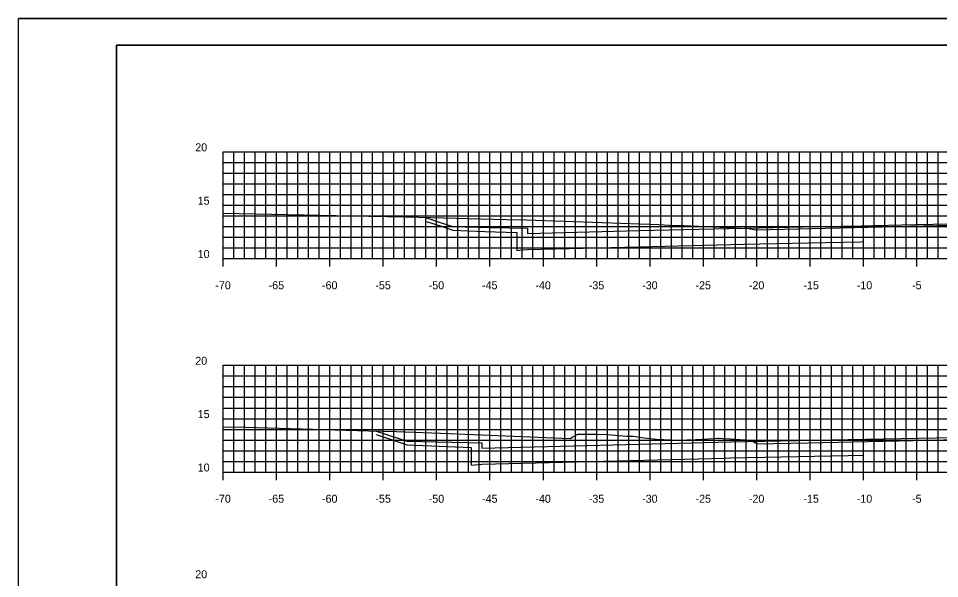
# Model space of a CAD drawing. Extents: x 40011 to 50684, y 49949 to 72236.
# Drawn here: x 42164.4 to 42250.7, y 68128.6 to 68181.1 of the extents above; entities that cross this region are included whole.
import ezdxf

# ---------------------------------------------------------------- set-up
doc = ezdxf.new("R2010")
doc.units = 0
for name, color, linetype in [('1', 7, 'Continuous'), ('41', 7, 'Continuous'), ('51', 7, 'Continuous'), ('52', 7, 'Continuous'), ('53', 7, 'Continuous'), ('54', 7, 'Continuous'), ('55', 7, 'Continuous'), ('57', 7, 'Continuous'), ('58', 7, 'Continuous'), ('59', 7, 'Continuous')]:
    doc.layers.add(name, color=color, linetype=linetype)

msp = doc.modelspace()

# ---------------------------------------------------------------- linework, layer by layer
at = {"layer": '1'}
for p, q in [((42339.087, 68181.097), (42164.392, 68181.097)), ((42173.586, 68178.597), (42173.586, 68073.597)), ((42338.586, 68178.597), (42173.586, 68178.597))]:
    msp.add_line(p, q, dxfattribs=at)
at = {"layer": '41'}
for points in [[(42164.392, 68181.097), (42339.087, 68181.097), (42339.087, 68071.097), (42164.392, 68071.097)], [(42173.586, 68178.597), (42338.586, 68178.597), (42338.586, 68073.597), (42173.586, 68073.597)]]:
    msp.add_lwpolyline(points, close=True, dxfattribs=at)
at = {"layer": '51'}
for p, q in [((42183.586, 68158.597), (42183.586, 68168.597)), ((42183.586, 68168.597), (42184.336, 68168.597)), ((42183.586, 68163.597), (42184.336, 68163.597)), ((42183.586, 68158.597), (42184.336, 68158.597)), ((42183.586, 68138.597), (42183.586, 68148.597)), ((42183.586, 68148.597), (42184.336, 68148.597)), ((42183.586, 68143.597), (42184.336, 68143.597)), ((42183.586, 68138.597), (42184.336, 68138.597))]:
    msp.add_line(p, q, dxfattribs=at)
at = {"layer": '52'}
for p, q in [((42183.586, 68158.597), (42323.586, 68158.597)), ((42183.586, 68157.847), (42183.586, 68158.597)), ((42188.586, 68157.847), (42188.586, 68158.597)), ((42193.586, 68157.847), (42193.586, 68158.597)), ((42198.586, 68157.847), (42198.586, 68158.597)), ((42203.586, 68157.847), (42203.586, 68158.597)), ((42208.586, 68157.847), (42208.586, 68158.597)), ((42213.586, 68157.847), (42213.586, 68158.597)), ((42218.586, 68157.847), (42218.586, 68158.597)), ((42223.586, 68157.847), (42223.586, 68158.597)), ((42228.586, 68157.847), (42228.586, 68158.597)), ((42233.586, 68157.847), (42233.586, 68158.597)), ((42238.586, 68157.847), (42238.586, 68158.597)), ((42243.586, 68157.847), (42243.586, 68158.597)), ((42248.586, 68157.847), (42248.586, 68158.597)), ((42183.586, 68138.597), (42323.586, 68138.597)), ((42183.586, 68137.847), (42183.586, 68138.597)), ((42188.586, 68137.847), (42188.586, 68138.597)), ((42193.586, 68137.847), (42193.586, 68138.597)), ((42198.586, 68137.847), (42198.586, 68138.597)), ((42203.586, 68137.847), (42203.586, 68138.597)), ((42208.586, 68137.847), (42208.586, 68138.597)), ((42213.586, 68137.847), (42213.586, 68138.597)), ((42218.586, 68137.847), (42218.586, 68138.597)), ((42223.586, 68137.847), (42223.586, 68138.597)), ((42228.586, 68137.847), (42228.586, 68138.597)), ((42233.586, 68137.847), (42233.586, 68138.597)), ((42238.586, 68137.847), (42238.586, 68138.597)), ((42243.586, 68137.847), (42243.586, 68138.597)), ((42248.586, 68137.847), (42248.586, 68138.597))]:
    msp.add_line(p, q, dxfattribs=at)
at = {"layer": '53'}
for p, q in [((42183.586, 68167.597), (42323.586, 68167.597)), ((42183.586, 68166.597), (42323.586, 68166.597)), ((42183.586, 68165.597), (42323.586, 68165.597)), ((42183.586, 68164.597), (42323.586, 68164.597)), ((42183.586, 68162.597), (42323.586, 68162.597)), ((42183.586, 68161.597), (42323.586, 68161.597)), ((42183.586, 68160.597), (42323.586, 68160.597)), ((42183.586, 68159.597), (42323.586, 68159.597)), ((42183.586, 68147.597), (42323.586, 68147.597)), ((42183.586, 68146.597), (42323.586, 68146.597)), ((42183.586, 68145.597), (42323.586, 68145.597)), ((42183.586, 68144.597), (42323.586, 68144.597)), ((42183.586, 68142.597), (42323.586, 68142.597)), ((42183.586, 68141.597), (42323.586, 68141.597)), ((42183.586, 68140.597), (42323.586, 68140.597)), ((42183.586, 68139.597), (42323.586, 68139.597))]:
    msp.add_line(p, q, dxfattribs=at)
at = {"layer": '54'}
for p, q in [((42184.586, 68158.597), (42184.586, 68168.597)), ((42185.586, 68158.597), (42185.586, 68168.597)), ((42186.586, 68158.597), (42186.586, 68168.597)), ((42187.586, 68158.597), (42187.586, 68168.597)), ((42189.586, 68158.597), (42189.586, 68168.597)), ((42190.586, 68158.597), (42190.586, 68168.597)), ((42191.586, 68158.597), (42191.586, 68168.597)), ((42192.586, 68158.597), (42192.586, 68168.597)), ((42194.586, 68158.597), (42194.586, 68168.597)), ((42195.586, 68158.597), (42195.586, 68168.597)), ((42196.586, 68158.597), (42196.586, 68168.597)), ((42197.586, 68158.597), (42197.586, 68168.597)), ((42199.586, 68158.597), (42199.586, 68168.597)), ((42200.586, 68158.597), (42200.586, 68168.597)), ((42201.586, 68158.597), (42201.586, 68168.597)), ((42202.586, 68158.597), (42202.586, 68168.597)), ((42204.586, 68158.597), (42204.586, 68168.597)), ((42205.586, 68158.597), (42205.586, 68168.597)), ((42206.586, 68158.597), (42206.586, 68168.597)), ((42207.586, 68158.597), (42207.586, 68168.597)), ((42209.586, 68158.597), (42209.586, 68168.597)), ((42210.586, 68158.597), (42210.586, 68168.597)), ((42211.586, 68158.597), (42211.586, 68168.597)), ((42212.586, 68158.597), (42212.586, 68168.597)), ((42214.586, 68158.597), (42214.586, 68168.597)), ((42215.586, 68158.597), (42215.586, 68168.597)), ((42216.586, 68158.597), (42216.586, 68168.597)), ((42217.586, 68158.597), (42217.586, 68168.597)), ((42219.586, 68158.597), (42219.586, 68168.597)), ((42220.586, 68158.597), (42220.586, 68168.597)), ((42221.586, 68158.597), (42221.586, 68168.597)), ((42222.586, 68158.597), (42222.586, 68168.597)), ((42224.586, 68158.597), (42224.586, 68168.597)), ((42225.586, 68158.597), (42225.586, 68168.597)), ((42226.586, 68158.597), (42226.586, 68168.597)), ((42227.586, 68158.597), (42227.586, 68168.597)), ((42229.586, 68158.597), (42229.586, 68168.597)), ((42230.586, 68158.597), (42230.586, 68168.597)), ((42231.586, 68158.597), (42231.586, 68168.597)), ((42232.586, 68158.597), (42232.586, 68168.597)), ((42234.586, 68158.597), (42234.586, 68168.597)), ((42235.586, 68158.597), (42235.586, 68168.597)), ((42236.586, 68158.597), (42236.586, 68168.597)), ((42237.586, 68158.597), (42237.586, 68168.597)), ((42239.586, 68158.597), (42239.586, 68168.597)), ((42240.586, 68158.597), (42240.586, 68168.597)), ((42241.586, 68158.597), (42241.586, 68168.597)), ((42242.586, 68158.597), (42242.586, 68168.597)), ((42244.586, 68158.597), (42244.586, 68168.597)), ((42245.586, 68158.597), (42245.586, 68168.597)), ((42246.586, 68158.597), (42246.586, 68168.597)), ((42247.586, 68158.597), (42247.586, 68168.597)), ((42249.586, 68158.597), (42249.586, 68168.597)), ((42250.586, 68158.597), (42250.586, 68168.597)), ((42184.586, 68138.597), (42184.586, 68148.597)), ((42185.586, 68138.597), (42185.586, 68148.597)), ((42186.586, 68138.597), (42186.586, 68148.597)), ((42187.586, 68138.597), (42187.586, 68148.597)), ((42189.586, 68138.597), (42189.586, 68148.597)), ((42190.586, 68138.597), (42190.586, 68148.597)), ((42191.586, 68138.597), (42191.586, 68148.597)), ((42192.586, 68138.597), (42192.586, 68148.597)), ((42194.586, 68138.597), (42194.586, 68148.597)), ((42195.586, 68138.597), (42195.586, 68148.597)), ((42196.586, 68138.597), (42196.586, 68148.597)), ((42197.586, 68138.597), (42197.586, 68148.597)), ((42199.586, 68138.597), (42199.586, 68148.597)), ((42200.586, 68138.597), (42200.586, 68148.597)), ((42201.586, 68138.597), (42201.586, 68148.597)), ((42202.586, 68138.597), (42202.586, 68148.597)), ((42204.586, 68138.597), (42204.586, 68148.597)), ((42205.586, 68138.597), (42205.586, 68148.597)), ((42206.586, 68138.597), (42206.586, 68148.597)), ((42207.586, 68138.597), (42207.586, 68148.597)), ((42209.586, 68138.597), (42209.586, 68148.597)), ((42210.586, 68138.597), (42210.586, 68148.597)), ((42211.586, 68138.597), (42211.586, 68148.597)), ((42212.586, 68138.597), (42212.586, 68148.597)), ((42214.586, 68138.597), (42214.586, 68148.597)), ((42215.586, 68138.597), (42215.586, 68148.597)), ((42216.586, 68138.597), (42216.586, 68148.597)), ((42217.586, 68138.597), (42217.586, 68148.597)), ((42219.586, 68138.597), (42219.586, 68148.597)), ((42220.586, 68138.597), (42220.586, 68148.597)), ((42221.586, 68138.597), (42221.586, 68148.597)), ((42222.586, 68138.597), (42222.586, 68148.597)), ((42224.586, 68138.597), (42224.586, 68148.597)), ((42225.586, 68138.597), (42225.586, 68148.597)), ((42226.586, 68138.597), (42226.586, 68148.597)), ((42227.586, 68138.597), (42227.586, 68148.597)), ((42229.586, 68138.597), (42229.586, 68148.597)), ((42230.586, 68138.597), (42230.586, 68148.597)), ((42231.586, 68138.597), (42231.586, 68148.597)), ((42232.586, 68138.597), (42232.586, 68148.597)), ((42234.586, 68138.597), (42234.586, 68148.597)), ((42235.586, 68138.597), (42235.586, 68148.597)), ((42236.586, 68138.597), (42236.586, 68148.597)), ((42237.586, 68138.597), (42237.586, 68148.597)), ((42239.586, 68138.597), (42239.586, 68148.597)), ((42240.586, 68138.597), (42240.586, 68148.597)), ((42241.586, 68138.597), (42241.586, 68148.597)), ((42242.586, 68138.597), (42242.586, 68148.597)), ((42244.586, 68138.597), (42244.586, 68148.597)), ((42245.586, 68138.597), (42245.586, 68148.597)), ((42246.586, 68138.597), (42246.586, 68148.597)), ((42247.586, 68138.597), (42247.586, 68148.597)), ((42249.586, 68138.597), (42249.586, 68148.597)), ((42250.586, 68138.597), (42250.586, 68148.597))]:
    msp.add_line(p, q, dxfattribs=at)
at = {"layer": '55'}
for p, q in [((42183.586, 68168.597), (42323.586, 68168.597)), ((42183.586, 68158.597), (42183.586, 68168.597)), ((42188.586, 68158.597), (42188.586, 68168.597)), ((42193.586, 68158.597), (42193.586, 68168.597)), ((42198.586, 68158.597), (42198.586, 68168.597)), ((42203.586, 68158.597), (42203.586, 68168.597)), ((42208.586, 68158.597), (42208.586, 68168.597)), ((42213.586, 68158.597), (42213.586, 68168.597)), ((42218.586, 68158.597), (42218.586, 68168.597)), ((42223.586, 68158.597), (42223.586, 68168.597)), ((42228.586, 68158.597), (42228.586, 68168.597)), ((42233.586, 68158.597), (42233.586, 68168.597)), ((42238.586, 68158.597), (42238.586, 68168.597)), ((42243.586, 68158.597), (42243.586, 68168.597)), ((42248.586, 68158.597), (42248.586, 68168.597)), ((42183.586, 68163.597), (42323.586, 68163.597)), ((42183.586, 68158.597), (42323.586, 68158.597)), ((42183.586, 68148.597), (42323.586, 68148.597)), ((42183.586, 68138.597), (42183.586, 68148.597)), ((42188.586, 68138.597), (42188.586, 68148.597)), ((42193.586, 68138.597), (42193.586, 68148.597)), ((42198.586, 68138.597), (42198.586, 68148.597)), ((42203.586, 68138.597), (42203.586, 68148.597)), ((42208.586, 68138.597), (42208.586, 68148.597)), ((42213.586, 68138.597), (42213.586, 68148.597)), ((42218.586, 68138.597), (42218.586, 68148.597)), ((42223.586, 68138.597), (42223.586, 68148.597)), ((42228.586, 68138.597), (42228.586, 68148.597)), ((42233.586, 68138.597), (42233.586, 68148.597)), ((42238.586, 68138.597), (42238.586, 68148.597)), ((42243.586, 68138.597), (42243.586, 68148.597)), ((42248.586, 68138.597), (42248.586, 68148.597)), ((42183.586, 68143.597), (42323.586, 68143.597)), ((42183.586, 68138.597), (42323.586, 68138.597))]:
    msp.add_line(p, q, dxfattribs=at)
at = {"layer": '57'}
for points in [[(42183.586, 68162.849), (42197.19, 68162.585), (42200.687, 68162.506), (42210.117, 68162.259), (42212.013, 68162.236), (42219.074, 68161.977), (42224.414, 68161.786), (42225.404, 68161.732), (42226.779, 68161.696), (42232.814, 68161.402), (42233.483, 68161.299), (42233.519, 68161.296), (42251.851, 68161.724)], [(42183.586, 68142.819), (42185.712, 68142.788), (42197.214, 68142.462), (42199.811, 68142.386), (42204.764, 68142.198), (42216.113, 68141.746), (42216.363, 68141.896), (42216.833, 68142.156), (42217.338, 68142.15), (42218.579, 68142.137), (42219.587, 68142.128), (42221.381, 68141.954), (42222.012, 68141.945), (42223.036, 68141.803), (42224.177, 68141.688), (42226.241, 68141.588), (42227.881, 68141.658), (42229.63, 68141.754), (42229.947, 68141.782), (42230.049, 68141.776), (42230.439, 68141.751), (42231.118, 68141.706), (42232.425, 68141.607), (42232.603, 68141.613), (42232.868, 68141.515), (42232.996, 68141.538), (42233.151, 68141.523), (42233.635, 68141.233), (42238.384, 68141.332), (42252.538, 68141.642)]]:
    msp.add_lwpolyline(points, dxfattribs=at)
at = {"layer": '58'}
for points in [[(42202.624, 68162.084), (42203.999, 68161.626), (42205.093, 68161.262), (42208.106, 68161.143), (42211.093, 68161.026), (42211.098, 68160.199), (42211.103, 68159.357), (42211.601, 68159.404), (42212.103, 68159.45), (42222.547, 68159.712), (42232.382, 68159.958), (42238.428, 68160.078), (42243.385, 68160.178), (42243.385, 68160.178), (42243.586, 68160.182), (42243.587, 68160.182)], [(42197.914, 68142.112), (42198.859, 68141.797), (42200.814, 68141.145), (42206.815, 68140.91), (42206.815, 68140.902), (42206.825, 68139.241), (42207.821, 68139.334), (42207.824, 68139.334), (42230.622, 68139.904), (42231.155, 68139.917), (42242.159, 68140.137), (42243.586, 68140.166)]]:
    msp.add_lwpolyline(points, dxfattribs=at)
at = {"layer": '59'}
for points in [[(42202.624, 68162.415), (42203.999, 68161.956), (42205.093, 68161.592), (42208.593, 68161.522), (42212.093, 68161.452), (42212.098, 68161.202), (42212.103, 68160.952), (42222.547, 68161.213), (42232.382, 68161.459), (42237.883, 68161.569), (42243.385, 68161.679), (42248.458, 68161.78), (42253.436, 68161.88)], [(42197.914, 68142.442), (42200.814, 68141.475), (42207.814, 68141.335), (42207.824, 68140.835), (42231.155, 68141.418), (42242.158, 68141.638), (42252.086, 68141.837)]]:
    msp.add_lwpolyline(points, dxfattribs=at)

# ---------------------------------------------------------------- texts
at = {"layer": '51'}
for s, height, p in [('20', 0.75, (42180.966, 68168.647)), ('15', 0.75, (42181.193, 68163.647)), ('10', 0.75, (42181.193, 68158.647)), ('-', 0.0001, (42183.586, 68158.597)), ('20', 0.75, (42180.966, 68148.647)), ('15', 0.75, (42181.193, 68143.647)), ('10', 0.75, (42181.193, 68138.647)), ('-', 0.0001, (42183.586, 68138.597)), ('20', 0.75, (42180.966, 68128.647))]:
    msp.add_text(s, height=height, dxfattribs=at).set_placement(p)
at = {"layer": '52'}
for s, p in [('-70', (42182.847, 68155.722)), ('-65', (42187.841, 68155.722)), ('-60', (42192.841, 68155.722)), ('-55', (42197.843, 68155.722)), ('-50', (42202.843, 68155.722)), ('-45', (42207.838, 68155.722)), ('-40', (42212.838, 68155.722)), ('-35', (42217.843, 68155.722)), ('-30', (42222.843, 68155.722)), ('-25', (42227.847, 68155.722)), ('-20', (42232.847, 68155.722)), ('-15', (42237.96, 68155.722)), ('-10', (42242.96, 68155.722)), ('-5', (42248.145, 68155.722)), ('-70', (42182.847, 68135.722)), ('-65', (42187.841, 68135.722)), ('-60', (42192.841, 68135.722)), ('-55', (42197.843, 68135.722)), ('-50', (42202.843, 68135.722)), ('-45', (42207.838, 68135.722)), ('-40', (42212.838, 68135.722)), ('-35', (42217.843, 68135.722)), ('-30', (42222.843, 68135.722)), ('-25', (42227.847, 68135.722)), ('-20', (42232.847, 68135.722)), ('-15', (42237.96, 68135.722)), ('-10', (42242.96, 68135.722)), ('-5', (42248.145, 68135.722))]:
    msp.add_text(s, height=0.75, dxfattribs=at).set_placement(p)

doc.saveas('drawing.dxf')
